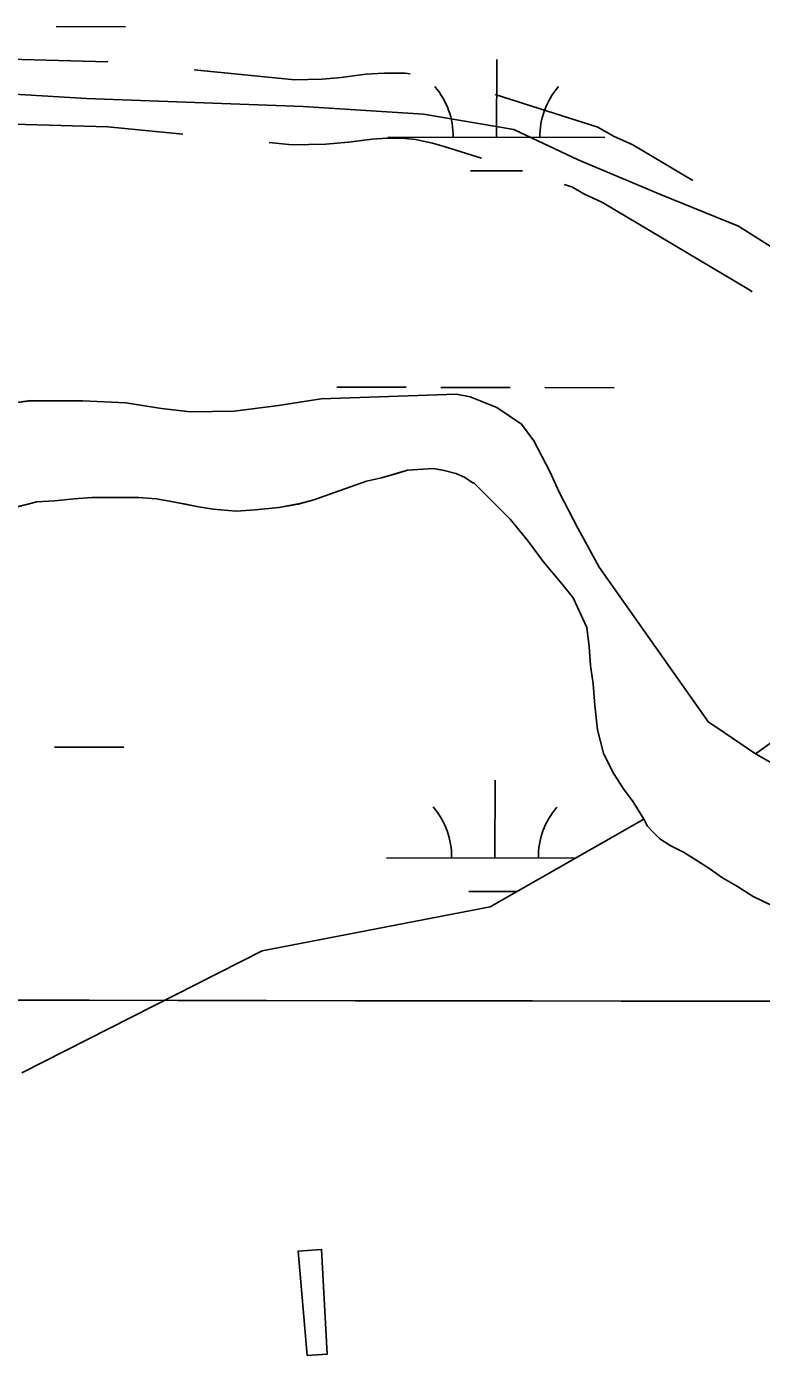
# Model space of a CAD drawing. Extents: x 3219052 to 3256913, y 800770 to 826146.
# Drawn here: x 3229019 to 3229358, y 818135 to 818749 of the extents above; entities that cross this region are included whole.
import ezdxf

# ---------------------------------------------------------------- set-up
doc = ezdxf.new("R2010")
doc.units = 0
for name, color, linetype in [('V-BLDG-OTLN', 7, 'Continuous'), ('V-GRID-MAJR', 7, 'Continuous'), ('V-ROAD-CNTR', 7, 'Continuous'), ('V-SITE-VEGE', 7, 'Continuous'), ('V-TOPO-SHOR', 7, 'Continuous'), ('V-WETL-SWMP', 7, 'Continuous')]:
    doc.layers.add(name, color=color, linetype=linetype)

msp = doc.modelspace()

# ---------------------------------------------------------------- linework, layer by layer
at = {"layer": 'V-BLDG-OTLN'}
msp.add_lwpolyline([(3229148.02, 818135.1), (3229143.84, 818183.24), (3229154.69, 818184.01), (3229157.29, 818135.71)], close=True, dxfattribs=at)
at = {"layer": 'V-GRID-MAJR'}
msp.add_spline([(3223238.92, 818307.87), (3228474.77, 818299.87), (3233710.62, 818292.64), (3238946.48, 818286.16), (3244182.33, 818280.45), (3249418.19, 818275.5), (3254654.04, 818271.31), (3254654.05, 818271.31)], degree=3, dxfattribs=at)
at = {"layer": 'V-ROAD-CNTR'}
for p, q in [((3229056.1, 818732.32), (3228956.14, 818735.04)), ((3229228.49, 818687.78), (3229211.77, 818693.1))]:
    msp.add_line(p, q, dxfattribs=at)
for points in [[(3229195.54, 818726.78), (3229193.33, 818726.99), (3229183.76, 818727.03), (3229175.17, 818726.53), (3229163.76, 818725.05), (3229155, 818724.24), (3229148.34, 818724.15), (3229142.29, 818724.06), (3229095.92, 818728.57)], [(3228918.15, 818723.12), (3229046.26, 818715.37), (3229146.23, 818711.61), (3229201.71, 818708.17), (3229243.38, 818701), (3229273.11, 818687.11), (3229311.04, 818671.04), (3229347.03, 818656.43), (3229377.24, 818637.38)], [(3229325.97, 818677.54), (3229298.27, 818694.03), (3229289.45, 818698.05), (3229282.22, 818702.17), (3229234.82, 818717.25)], [(3229090.67, 818698.94), (3229056.05, 818702.31), (3228990.86, 818704.08)], [(3229212.28, 818692.94), (3229205.89, 818694.73), (3229198.1, 818696.4), (3229191.84, 818696.99), (3229184.57, 818697.03), (3229177.98, 818696.64), (3229167.06, 818695.22), (3229156.58, 818694.26), (3229148.78, 818694.15), (3229141.07, 818694.03), (3229130.48, 818695.06)], [(3229353.35, 818626.18), (3229351.88, 818627.2), (3229284.34, 818667.41), (3229275.77, 818671.31), (3229270.11, 818674.54), (3229266.61, 818675.66)]]:
    msp.add_lwpolyline(points, dxfattribs=at)
at = {"layer": 'V-SITE-VEGE'}
for p, q in [((3229008.33, 818574.31), (3229020.43, 818575.86)), ((3229020.43, 818575.86), (3229044.56, 818575.85)), ((3229044.56, 818575.85), (3229064.42, 818574.8)), ((3229064.42, 818574.8), (3229080.9, 818572.26)), ((3229134.77, 818573.69), (3229154.49, 818576.67)), ((3229154.49, 818576.67), (3229216.87, 818578.83)), ((3229216.87, 818578.83), (3229223.32, 818577.6)), ((3229223.32, 818577.6), (3229235.51, 818572.67)), ((3229080.9, 818572.26), (3229094.28, 818570.66)), ((3229094.28, 818570.66), (3229114.39, 818570.95)), ((3229114.39, 818570.95), (3229134.77, 818573.69)), ((3229235.51, 818572.67), (3229246.99, 818565.08)), ((3229246.99, 818565.08), (3229252.65, 818557.38)), ((3229252.65, 818557.38), (3229259.98, 818543.16)), ((3229194.31, 818543.74), (3229182.4, 818540.17)), ((3229206.39, 818544.63), (3229194.31, 818543.74)), ((3229211.28, 818543.64), (3229206.39, 818544.63)), ((3229175.44, 818538.74), (3229151.15, 818530.04)), ((3229182.4, 818540.17), (3229175.44, 818538.74)), ((3229216.62, 818542.2), (3229211.28, 818543.64)), ((3229220.6, 818540.56), (3229216.62, 818542.2)), ((3229224.13, 818538.03), (3229220.6, 818540.56)), ((3229225.02, 818537.8), (3229224.13, 818538.03)), ((3229241.69, 818521.17), (3229225.02, 818537.8)), ((3229259.98, 818543.16), (3229264.27, 818533.7)), ((3229264.27, 818533.7), (3229272.89, 818517)), ((3229023.33, 818529.11), (3229004.25, 818524.34)), ((3229031.39, 818529.63), (3229023.33, 818529.11)), ((3229040.56, 818530.57), (3229031.39, 818529.63)), ((3229048.62, 818531.09), (3229040.56, 818530.57)), ((3229070.29, 818531.13), (3229048.62, 818531.09)), ((3229078.32, 818530.53), (3229070.29, 818531.13)), ((3229084.56, 818529.52), (3229078.32, 818530.53)), ((3229097.91, 818526.8), (3229084.56, 818529.52)), ((3229104.6, 818525.78), (3229097.91, 818526.8)), ((3229115.3, 818524.91), (3229104.6, 818525.78)), ((3229124.02, 818525.41), (3229115.3, 818524.91)), ((3229134.99, 818526.54), (3229124.02, 818525.41)), ((3229143.96, 818528.16), (3229134.99, 818526.54)), ((3229151.15, 818530.04), (3229143.96, 818528.16)), ((3229249.98, 818510.96), (3229241.69, 818521.17)), ((3229272.89, 818517), (3229282.82, 818498.94)), ((3229256.96, 818501.66), (3229249.98, 818510.96)), ((3229265.69, 818491.22), (3229256.96, 818501.66)), ((3229282.82, 818498.94), (3229333.29, 818427.38)), ((3229270.71, 818484.87), (3229265.69, 818491.22)), ((3229277.15, 818471.12), (3229270.71, 818484.87)), ((3229278.1, 818462.39), (3229277.15, 818471.12)), ((3229278.83, 818453.66), (3229278.1, 818462.39)), ((3229280.01, 818445.15), (3229278.83, 818453.66)), ((3229280.71, 818435.08), (3229280.01, 818445.15)), ((3229282.06, 818423.88), (3229280.71, 818435.08)), ((3229333.29, 818427.38), (3229336.61, 818425.31)), ((3229284.77, 818413.11), (3229282.06, 818423.88)), ((3229336.61, 818425.31), (3229354.91, 818412.9)), ((3229289.29, 818404.09), (3229284.77, 818413.11)), ((3229354.91, 818412.9), (3229371.27, 818403.65)), ((3229294.06, 818396.62), (3229289.29, 818404.09)), ((3229298.42, 818390.73), (3229294.06, 818396.62)), ((3229303.4, 818382.59), (3229298.42, 818390.73)), ((3229305.13, 818379.43), (3229303.4, 818382.59)), ((3229307.31, 818376.94), (3229305.13, 818379.43)), ((3229310.82, 818373.52), (3229307.31, 818376.94)), ((3229315.46, 818370.52), (3229310.82, 818373.52)), ((3229321.66, 818367.5), (3229315.46, 818370.52)), ((3229332.91, 818360.36), (3229321.66, 818367.5)), ((3229339.75, 818355.54), (3229332.91, 818360.36)), ((3229346.6, 818351.61), (3229339.75, 818355.54)), ((3229353.89, 818347.01), (3229346.6, 818351.61)), ((3229407.9, 818320.73), (3229353.89, 818347.01))]:
    msp.add_line(p, q, dxfattribs=at)
at = {"layer": 'V-TOPO-SHOR'}
for points in [[(3229008.33, 818574.31), (3229020.43, 818575.86), (3229044.56, 818575.85), (3229064.42, 818574.8), (3229080.9, 818572.26), (3229094.28, 818570.66), (3229114.39, 818570.95), (3229134.77, 818573.69), (3229154.49, 818576.67), (3229216.87, 818578.83), (3229223.32, 818577.6), (3229235.51, 818572.67), (3229246.99, 818565.08), (3229252.65, 818557.38), (3229259.98, 818543.16), (3229264.27, 818533.7), (3229272.89, 818517), (3229282.82, 818498.94), (3229333.29, 818427.38), (3229336.61, 818425.31), (3229354.91, 818412.9), (3229371.27, 818403.65)], [(3229206.39, 818544.63), (3229201.46, 818544.28), (3229194.3, 818543.74), (3229189.36, 818542.27), (3229182.4, 818540.17), (3229175.44, 818538.74), (3229151.15, 818530.04), (3229143.96, 818528.16), (3229134.99, 818526.54), (3229124.02, 818525.41), (3229115.3, 818524.91), (3229104.6, 818525.78), (3229097.91, 818526.8), (3229092.13, 818528.03), (3229084.56, 818529.52), (3229078.32, 818530.53), (3229070.29, 818531.13), (3229057.78, 818531.14), (3229048.62, 818531.09), (3229040.56, 818530.57), (3229031.39, 818529.63), (3229023.33, 818529.11), (3229004.25, 818524.34)], [(3229407.9, 818320.73), (3229353.89, 818347.01), (3229346.6, 818351.61), (3229339.75, 818355.54), (3229332.91, 818360.36), (3229325.63, 818364.97), (3229321.66, 818367.5), (3229315.46, 818370.52), (3229310.82, 818373.52), (3229307.31, 818376.94), (3229305.13, 818379.43), (3229303.4, 818382.59), (3229301.23, 818386.21), (3229298.42, 818390.73), (3229294.06, 818396.62), (3229289.29, 818404.09), (3229284.77, 818413.11), (3229282.06, 818423.88), (3229280.71, 818435.08), (3229280.01, 818445.15), (3229278.83, 818453.66), (3229278.1, 818462.39), (3229277.15, 818471.12), (3229270.71, 818484.87), (3229265.69, 818491.22), (3229256.96, 818501.66), (3229249.98, 818510.96), (3229241.69, 818521.17), (3229225.02, 818537.8), (3229224.13, 818538.03), (3229220.61, 818540.56), (3229216.62, 818542.2), (3229211.28, 818543.64), (3229206.39, 818544.63)]]:
    msp.add_lwpolyline(points, dxfattribs=at)
at = {"layer": 'V-WETL-SWMP'}
for p, q in [((3229032.19, 818748.57), (3229064.19, 818748.5)), ((3229235.4, 818697.4), (3229235.48, 818733.4)), ((3229185.4, 818697.51), (3229285.4, 818697.3)), ((3229223.37, 818682), (3229247.37, 818681.95)), ((3229161.75, 818582.13), (3229193.75, 818582.06)), ((3229209.75, 818582.02), (3229241.75, 818581.96)), ((3229257.75, 818581.92), (3229289.75, 818581.86)), ((3229008.33, 818574.31), (3229020.43, 818575.87)), ((3229020.43, 818575.87), (3229044.55, 818575.86)), ((3229044.55, 818575.86), (3229064.42, 818574.81)), ((3229064.42, 818574.81), (3229080.9, 818572.26)), ((3229134.77, 818573.7), (3229154.49, 818576.67)), ((3229154.49, 818576.67), (3229216.87, 818578.84)), ((3229216.87, 818578.84), (3229223.32, 818577.6)), ((3229223.32, 818577.6), (3229235.52, 818572.68)), ((3229080.9, 818572.26), (3229094.28, 818570.67)), ((3229094.28, 818570.67), (3229114.39, 818570.96)), ((3229114.39, 818570.96), (3229134.77, 818573.7)), ((3229235.52, 818572.68), (3229246.99, 818565.09)), ((3229246.99, 818565.09), (3229252.65, 818557.38)), ((3229252.65, 818557.38), (3229259.98, 818543.17)), ((3229194.3, 818543.75), (3229182.4, 818540.17)), ((3229206.39, 818544.63), (3229194.3, 818543.75)), ((3229211.28, 818543.65), (3229206.39, 818544.63)), ((3229175.44, 818538.74), (3229151.15, 818530.04)), ((3229182.4, 818540.17), (3229175.44, 818538.74)), ((3229216.62, 818542.2), (3229211.28, 818543.65)), ((3229220.61, 818540.56), (3229216.62, 818542.2)), ((3229224.13, 818538.04), (3229220.61, 818540.56)), ((3229225.02, 818537.8), (3229224.13, 818538.04)), ((3229241.69, 818521.17), (3229225.02, 818537.8)), ((3229259.98, 818543.17), (3229264.27, 818533.7)), ((3229264.27, 818533.7), (3229272.89, 818517.01)), ((3229023.34, 818529.12), (3229004.25, 818524.34)), ((3229031.39, 818529.64), (3229023.34, 818529.12)), ((3229040.57, 818530.58), (3229031.39, 818529.64)), ((3229048.62, 818531.1), (3229040.57, 818530.58)), ((3229070.29, 818531.13), (3229048.62, 818531.1)), ((3229078.32, 818530.53), (3229070.29, 818531.13)), ((3229084.56, 818529.52), (3229078.32, 818530.53)), ((3229097.91, 818526.81), (3229084.56, 818529.52)), ((3229104.6, 818525.79), (3229097.91, 818526.81)), ((3229115.3, 818524.91), (3229104.6, 818525.79)), ((3229124.03, 818525.42), (3229115.3, 818524.91)), ((3229135, 818526.55), (3229124.03, 818525.42)), ((3229143.96, 818528.17), (3229135, 818526.55)), ((3229151.15, 818530.04), (3229143.96, 818528.17)), ((3229249.98, 818510.96), (3229241.69, 818521.17)), ((3229272.89, 818517.01), (3229282.82, 818498.94)), ((3229256.96, 818501.67), (3229249.98, 818510.96)), ((3229265.69, 818491.23), (3229256.96, 818501.67)), ((3229282.82, 818498.94), (3229333.29, 818427.39)), ((3229270.71, 818484.88), (3229265.69, 818491.23)), ((3229277.15, 818471.13), (3229270.71, 818484.88)), ((3229278.1, 818462.39), (3229277.15, 818471.13)), ((3229278.83, 818453.67), (3229278.1, 818462.39)), ((3229280.01, 818445.15), (3229278.83, 818453.67)), ((3229354.91, 818412.9), (3229414.78, 818455.43)), ((3229280.71, 818435.09), (3229280.01, 818445.15)), ((3229282.06, 818423.89), (3229280.71, 818435.09)), ((3229333.29, 818427.39), (3229336.61, 818425.31)), ((3229284.76, 818413.12), (3229282.06, 818423.89)), ((3229336.61, 818425.31), (3229354.91, 818412.9)), ((3229031.49, 818415.9), (3229063.49, 818415.83)), ((3229289.29, 818404.09), (3229284.76, 818413.12)), ((3229294.06, 818396.63), (3229289.29, 818404.09)), ((3229234.7, 818364.73), (3229234.78, 818400.73)), ((3229298.42, 818390.74), (3229294.06, 818396.63)), ((3229303.4, 818382.6), (3229298.42, 818390.74)), ((3229232.41, 818342.19), (3229303.4, 818382.6)), ((3229184.7, 818364.83), (3229271.87, 818364.65)), ((3229222.67, 818349.32), (3229244.86, 818349.28)), ((3229127.32, 818321.88), (3229232.41, 818342.19)), ((3229016.41, 818265.63), (3229127.32, 818321.88))]:
    msp.add_line(p, q, dxfattribs=at)
for centre, start, end in [((3229180.16, 818697.99), 359.10809, 40.65175), ((3229290.64, 818697.76), 139.10809, 180.65175), ((3229179.46, 818365.32), 359.10809, 40.65175), ((3229289.95, 818365.09), 139.10809, 180.65175)]:
    msp.add_arc(centre, 35.25, start, end, dxfattribs=at)

doc.saveas('drawing.dxf')
